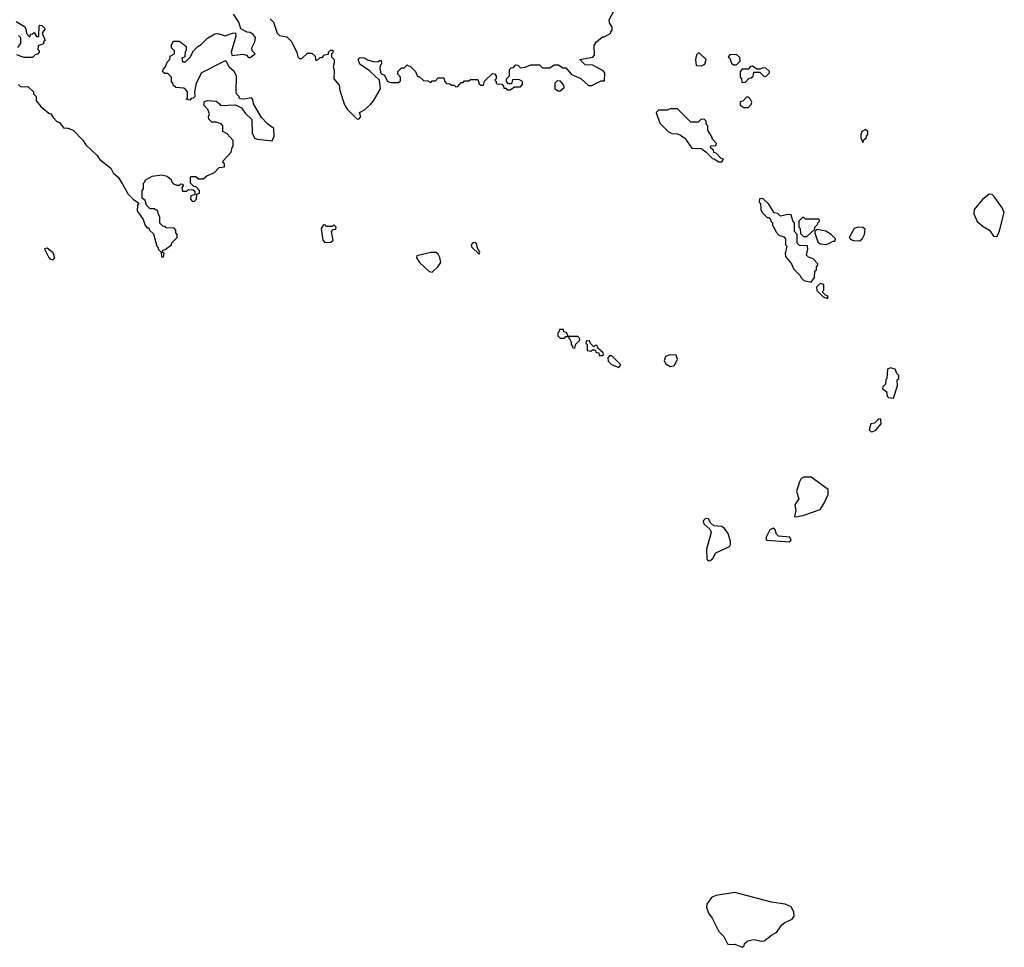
# Model space of a CAD drawing. Extents: x 1862350 to 2057294, y 212041 to 437318.
# Tile 275 of 301: x 1990767 to 1997469, y 366642 to 372957. Entities that reach past the tile are written whole.
import ezdxf

# ---------------------------------------------------------------- set-up
doc = ezdxf.new("R2010")
doc.units = 0

msp = doc.modelspace()

# ---------------------------------------------------------------- linework, layer by layer
at = {"layer": '0CON10XD'}
for points in [[(1992473, 372963), (1992495, 372940), (1992520, 372865), (1992535, 372850), (1992585, 372840), (1992615, 372810), (1992652.5, 372735), (1992660, 372705), (1992671.7, 372691.7), (1992688.3, 372691.7), (1992725, 372730), (1992755, 372730), (1992778.3, 372708.3), (1992780, 372685), (1992785, 372680), (1992797, 372683), (1992811.7, 372698.3), (1992825, 372700), (1992841.7, 372718.3), (1992868.3, 372721.7), (1992870, 372735), (1992881.7, 372748.3), (1992898.3, 372748.3), (1992900, 372735), (1992890, 372725), (1992890, 372705), (1992906.7, 372685), (1992908.3, 372661.7), (1992900, 372635), (1992906.4, 372613.6), (1992906.2, 372555), (1992940.7, 372510.7), (1992946.7, 372475), (1992978.3, 372378.3), (1992997.5, 372345), (1993016.4, 372326.4), (1993061.7, 372281.7), (1993075, 372280), (1993090, 372295), (1993080, 372325), (1993115, 372342.5), (1993155, 372380), (1993176.2, 372405), (1993223.3, 372485), (1993216.1, 372546.1), (1993148.8, 372608.8), (1993082.5, 372655), (1993070, 372685), (1993085, 372700), (1993115, 372697.5), (1993135, 372682.5), (1993175, 372672.5), (1993205, 372670), (1993215, 372680), (1993228.3, 372678.3), (1993230, 372655), (1993220, 372645), (1993217.5, 372625), (1993225, 372590), (1993250, 372580), (1993270, 372535), (1993295, 372530), (1993345, 372530), (1993358.3, 372541.7), (1993360, 372565), (1993340, 372585), (1993340, 372605), (1993365, 372630), (1993385, 372630), (1993405, 372650), (1993411.7, 372641.7), (1993425, 372640), (1993460, 372605), (1993475, 372570), (1993485, 372570), (1993515, 372542.5), (1993545, 372540), (1993565, 372530), (1993575, 372540), (1993598.3, 372541.7), (1993615, 372560), (1993655, 372560), (1993660, 372535), (1993671.7, 372521.7), (1993695, 372520), (1993705, 372510), (1993725, 372510), (1993735, 372500), (1993748.3, 372501.7), (1993771.7, 372528.3), (1993785, 372530), (1993795, 372540), (1993825, 372540), (1993835, 372550), (1993885, 372550), (1993895, 372520), (1993905, 372510), (1993925, 372510), (1993931.7, 372538.3), (1993985, 372590), (1993998.3, 372588.3), (1994010, 372575), (1994010, 372555), (1994000, 372545), (1994010, 372535), (1994010, 372525), (1994015, 372520), (1994048.3, 372518.3), (1994060, 372505), (1994061.7, 372491.7), (1994075, 372490), (1994085, 372480), (1994105, 372480), (1994135, 372500), (1994175, 372500), (1994190, 372515), (1994190, 372535), (1994165, 372550), (1994121.7, 372548.3), (1994115, 372520), (1994095, 372520), (1994080, 372535), (1994080, 372555), (1994100, 372575), (1994101.7, 372618.3), (1994111.7, 372628.3), (1994128.3, 372631.7), (1994145, 372650), (1994158.3, 372648.3), (1994175, 372630), (1994207, 372633), (1994245, 372650), (1994305, 372650), (1994325, 372630), (1994375, 372630), (1994405, 372650), (1994435, 372650), (1994465, 372630), (1994485, 372630), (1994523, 372583), (1994587, 372557), (1994638.3, 372508.3), (1994661.7, 372508.3), (1994725, 372540), (1994748.3, 372541.7), (1994750, 372595), (1994738.3, 372608.3), (1994667, 372647), (1994615, 372650), (1994580, 372685), (1994668.3, 372701.7), (1994680, 372715), (1994678.3, 372781.7), (1994692.5, 372805), (1994735, 372840), (1994745, 372840), (1994790, 372865), (1994790, 372875), (1994800, 372885), (1994800, 372905), (1994782.5, 372935), (1994780, 372955), (1994815.9, 373024.1)], [(1992217.5, 372775), (1992207.5, 372735), (1992213, 372713), (1992285, 372722.5), (1992310, 372715), (1992325, 372700), (1992335, 372700), (1992370, 372725), (1992350, 372745), (1992346.7, 372765), (1992366.7, 372805), (1992372.5, 372835), (1992356.4, 372856.4), (1992335, 372870), (1992315, 372872.5), (1992272.5, 372895), (1992259.5, 372939.5), (1992222, 372995)], [(1990743.6, 372943.6), (1990799.3, 372909.3), (1990810, 372895), (1990813, 372863), (1990831.7, 372841.7), (1990838.3, 372841.7), (1990841.7, 372858.3), (1990855, 372860), (1990865, 372870), (1990881.7, 372841.7), (1990898.3, 372841.7), (1990900, 372915), (1990905, 372920), (1990918.3, 372918.3), (1990940, 372895), (1990920, 372865), (1990940, 372815), (1990930, 372805), (1990928.3, 372791.7), (1990891.7, 372778.3), (1990890, 372755), (1990900, 372745), (1990900, 372735), (1990888.3, 372721.7), (1990871.7, 372718.3), (1990855, 372700), (1990795, 372700), (1990748.3, 372718.3)], [(1990755, 372767.5), (1990774, 372795), (1990774.2, 372834.2), (1990759.5, 372849.5)], [(1990760, 372515), (1990775, 372500), (1990821.7, 372501.7), (1990860, 372465), (1990861.7, 372451.7), (1990880, 372435), (1990880, 372405), (1990913.6, 372363.6), (1990965, 372320), (1990980, 372315), (1990995, 372290), (1991017, 372267), (1991040, 372255), (1991065, 372220), (1991095, 372217.5), (1991130, 372205), (1991197.7, 372137.7), (1991217.5, 372105), (1991295, 372032.5), (1991312.5, 372005), (1991387.5, 371945), (1991402.5, 371915), (1991437.5, 371885), (1991466.7, 371836.7), (1991505, 371770), (1991540, 371735), (1991578.3, 371708.3), (1991570, 371695), (1991567.5, 371655), (1991607, 371597), (1991620, 371555), (1991635, 371540), (1991645, 371540), (1991650, 371525), (1991678.3, 371498.3), (1991700, 371415), (1991710, 371405), (1991710, 371395), (1991730, 371375), (1991731.7, 371341.7), (1991745, 371340), (1991750, 371365), (1991740, 371375), (1991741.7, 371388.3), (1991758.3, 371391.7), (1991800, 371425), (1991801.7, 371438.3), (1991840, 371475), (1991840, 371495), (1991830, 371505), (1991830, 371525), (1991818.3, 371538.3), (1991765, 371540), (1991758.3, 371548.3), (1991741.7, 371551.7), (1991721.7, 371571.7), (1991720, 371615), (1991710, 371635), (1991708.3, 371658.3), (1991695, 371660), (1991685, 371670), (1991655, 371670), (1991630, 371695), (1991620, 371725), (1991601.7, 371741.7), (1991600, 371795), (1991610, 371805), (1991610, 371845), (1991620, 371855), (1991620, 371865), (1991668.3, 371891.7), (1991735, 371900), (1991771.7, 371891.7), (1991798.3, 371868.3), (1991800, 371855), (1991815, 371840), (1991835, 371830), (1991855, 371830), (1991865, 371840), (1991878.3, 371838.3), (1991880, 371825), (1991870, 371815), (1991875, 371790), (1991905, 371790), (1991915, 371800), (1991948.3, 371798.3), (1991960, 371785), (1991960, 371765), (1991931.7, 371758.3), (1991930, 371735), (1991941.7, 371721.7), (1991955, 371720), (1991970, 371735), (1991971.7, 371768.3), (1991990, 371775), (1991990, 371795), (1991968.3, 371818.3), (1991951.7, 371821.7), (1991930, 371845), (1991930, 371885), (1991935, 371890), (1991965, 371890), (1991983, 371873), (1992017, 371873), (1992040, 371895), (1992093, 371917), (1992125, 371950), (1992160, 371955), (1992160, 371975), (1992150, 371985), (1992153, 371997), (1992207.5, 372055), (1992213, 372087), (1992220, 372095), (1992220, 372135), (1992179.3, 372179.3), (1992150, 372195), (1992150, 372235), (1992138.3, 372248.3), (1992105, 372260), (1992075, 372260), (1992055, 372280), (1992052.5, 372295), (1992060, 372315), (1992047.5, 372345), (1992020, 372375), (1992025, 372400), (1992045, 372407.5), (1992105, 372402.5), (1992127.5, 372385), (1992133, 372373), (1992235, 372377.5), (1992276.1, 372356.1), (1992300.7, 372320.7), (1992347, 372277), (1992350, 372185), (1992358.3, 372168.3), (1992365, 372150), (1992385, 372142.5), (1992485, 372132.5), (1992499.2, 372165), (1992496, 372215), (1992455, 372245.8), (1992411.9, 372291.9), (1992357.8, 372385), (1992354.1, 372414.1), (1992345.8, 372425.8), (1992295, 372416.7), (1992268.3, 372418.3), (1992260, 372425), (1992260, 372435), (1992243, 372453), (1992240, 372465), (1992242.5, 372575), (1992227.5, 372605), (1992193.9, 372633.9), (1992175, 372672.5), (1992165, 372677.5), (1992004.1, 372595.9), (1991968, 372525), (1991956.7, 372465), (1991960, 372435), (1991948.3, 372421.7), (1991935, 372420), (1991925, 372410), (1991900, 372415), (1991910, 372425), (1991910, 372465), (1991898.3, 372478.3), (1991885, 372490), (1991830, 372495), (1991811.7, 372511.7), (1991810, 372525), (1991800, 372535), (1991800, 372565), (1991775, 372590), (1991755, 372590), (1991740, 372605), (1991743, 372617), (1991760, 372635), (1991771.7, 372668.3), (1991790, 372685), (1991791.7, 372708.3), (1991820, 372725), (1991820, 372745), (1991800, 372765), (1991800, 372785), (1991815, 372810), (1991855, 372810), (1991900, 372775), (1991900, 372745), (1991893, 372737), (1991890, 372705), (1991870, 372695), (1991875, 372670), (1991895, 372670), (1991928.3, 372701.7), (1991950, 372745), (1991980, 372775), (1992003, 372787), (1992045, 372830), (1992095, 372860), (1992115, 372863.8), (1992165, 372848), (1992215, 372866), (1992236.7, 372866.7), (1992237.5, 372845), (1992217.5, 372775)], [(1995405, 372642.5), (1995430, 372655), (1995440, 372685), (1995395, 372730), (1995385, 372730), (1995373, 372717), (1995366.7, 372685), (1995372.5, 372645), (1995405, 372642.5)], [(1995645, 372650), (1995670, 372675), (1995668.3, 372698.3), (1995645, 372720), (1995601.7, 372718.3), (1995590, 372705), (1995600, 372695), (1995611.7, 372661.7), (1995625, 372650), (1995645, 372650)], [(1995705, 372530), (1995731.7, 372558.3), (1995745, 372560), (1995758.3, 372571.7), (1995765, 372600), (1995805, 372600), (1995831.7, 372571.7), (1995845, 372570), (1995870, 372595), (1995870, 372605), (1995845, 372627.5), (1995825, 372630), (1995805, 372620), (1995785, 372620), (1995755, 372640), (1995741.7, 372638.3), (1995725, 372620), (1995685, 372620), (1995670, 372605), (1995670, 372565), (1995680, 372555), (1995681.7, 372531.7), (1995705, 372530)], [(1994433, 372473), (1994445, 372473.3), (1994472.5, 372495), (1994471.7, 372511.7), (1994448.3, 372538.3), (1994425, 372540), (1994410, 372525), (1994410, 372485), (1994433, 372473)], [(1995725, 372360), (1995745, 372380), (1995750, 372395), (1995738.3, 372418.3), (1995728.3, 372428.3), (1995715, 372430), (1995688.3, 372401.7), (1995671.7, 372398.3), (1995670, 372375), (1995695, 372360), (1995725, 372360)], [(1995545, 371990), (1995558.3, 372008.3), (1995541.7, 372011.7), (1995508.3, 372048.3), (1995491.7, 372051.7), (1995488.3, 372068.3), (1995470, 372085), (1995471.7, 372098.3), (1995505, 372100), (1995510, 372115), (1995480, 372145), (1995480, 372155), (1995450, 372205), (1995450, 372235), (1995440, 372245), (1995440, 372265), (1995428.3, 372278.3), (1995405, 372280), (1995385, 372260), (1995335, 372260), (1995245, 372350), (1995195, 372350), (1995175, 372340), (1995115, 372340), (1995100, 372325), (1995123, 372253), (1995180, 372195), (1995205, 372182.5), (1995245, 372180), (1995265, 372170), (1995295, 372150), (1995343, 372083), (1995405, 372080), (1995438.3, 372058.3), (1995481.7, 372011.7), (1995495, 372010), (1995525, 371990), (1995545, 371990)], [(1996505, 372120), (1996511.7, 372138.3), (1996530, 372155), (1996530, 372165), (1996540, 372175), (1996540, 372195), (1996525, 372210), (1996500, 372195), (1996492.5, 372175), (1996492.5, 372155), (1996505, 372120)], [(1997415, 371481.2), (1997422.5, 371485), (1997435, 371520), (1997468.8, 371645), (1997455, 371676.7), (1997405, 371746.7), (1997385, 371766.2), (1997365, 371768.8), (1997318.8, 371731.2), (1997263.3, 371665), (1997261.2, 371635), (1997284.1, 371584.1), (1997325, 371550), (1997367.5, 371525), (1997394.2, 371484.2), (1997415, 371481.2)], [(1996155, 371170), (1996177, 371203), (1996180, 371245), (1996190, 371255), (1996190, 371275), (1996200, 371285), (1996200, 371295), (1996168.3, 371328.3), (1996135, 371340), (1996123, 371353), (1996132.5, 371395), (1996128.3, 371418.3), (1996075, 371420), (1996060, 371435), (1996060, 371495), (1996040, 371515), (1996040, 371575), (1996028.3, 371588.3), (1996018.3, 371628.3), (1995995, 371630), (1995945, 371620), (1995928.3, 371638.3), (1995901.7, 371641.7), (1995865, 371700), (1995825, 371740), (1995801.7, 371738.3), (1995800, 371715), (1995810, 371705), (1995812.5, 371665), (1995820, 371645), (1995855, 371610), (1995865, 371610), (1995878.3, 371598.3), (1995880, 371585), (1995890, 371575), (1995890, 371555), (1995898.3, 371548.3), (1995915, 371510), (1995935, 371490), (1995968.3, 371478.3), (1995980, 371465), (1995980, 371425), (1995987.5, 371415), (1995977.5, 371365), (1995980, 371345), (1996020, 371295), (1996035, 371260), (1996080, 371215), (1996085, 371200), (1996105, 371182.5), (1996155, 371170)], [(1996125, 371480), (1996178.3, 371531.7), (1996180, 371545), (1996200, 371565), (1996200, 371575), (1996210, 371585), (1996208.3, 371598.3), (1996115, 371600), (1996105, 371610), (1996095, 371610), (1996070, 371585), (1996070, 371545), (1996080, 371535), (1996081.7, 371501.7), (1996101.7, 371481.7), (1996125, 371480)], [(1992845, 371440), (1992885, 371442.5), (1992900, 371455), (1992890, 371515), (1992901.7, 371528.3), (1992918.3, 371531.7), (1992920, 371545), (1992905, 371560), (1992895, 371550), (1992855, 371550), (1992848.3, 371558.3), (1992835, 371560), (1992820, 371535), (1992830, 371455), (1992845, 371440)], [(1996485, 371452.5), (1996503, 371467), (1996516.4, 371493.6), (1996521.7, 371531.7), (1996505, 371543.3), (1996475, 371543.8), (1996447.5, 371535), (1996412.5, 371475), (1996425, 371460), (1996443, 371453), (1996485, 371452.5)], [(1996255, 371427.5), (1996275, 371432.5), (1996305, 371450), (1996315, 371450), (1996320, 371465), (1996290, 371495), (1996255, 371517.5), (1996191.7, 371528.3), (1996180, 371515), (1996180, 371505), (1996200, 371445), (1996215, 371430), (1996255, 371427.5)], [(1993895, 371360), (1993900, 371375), (1993880, 371405), (1993878.3, 371428.3), (1993865, 371440), (1993851.7, 371438.3), (1993840, 371425), (1993841.7, 371411.7), (1993895, 371360)], [(1990995, 371322.5), (1991006.7, 371335), (1990995, 371370), (1990955, 371402.5), (1990935, 371397.5), (1990965, 371337.5), (1990975, 371327.5), (1990995, 371322.5)], [(1993575, 371237.5), (1993612.5, 371275), (1993632.5, 371305), (1993627, 371337), (1993615, 371360), (1993601.7, 371371.7), (1993565, 371372.5), (1993470, 371350), (1993467.5, 371335), (1993488.8, 371305), (1993555, 371243.3), (1993575, 371237.5)], [(1996265, 371060), (1996270, 371075), (1996251.7, 371081.7), (1996230, 371105), (1996240, 371115), (1996240, 371155), (1996215, 371160), (1996190, 371135), (1996193, 371113), (1996235, 371070), (1996265, 371060)], [(1994545, 370720), (1994551.7, 370748.3), (1994580, 370775), (1994578.3, 370788.3), (1994565, 370800), (1994500, 370800), (1994488.3, 370828.3), (1994471.7, 370831.7), (1994468.3, 370848.3), (1994441.7, 370848.3), (1994440, 370835), (1994430, 370825), (1994430, 370805), (1994445, 370790), (1994475, 370790), (1994485, 370800), (1994500, 370800), (1994520, 370765), (1994520, 370745), (1994530, 370735), (1994530, 370725), (1994545, 370720)], [(1994735, 370670), (1994740, 370675), (1994738.3, 370688.3), (1994701.7, 370721.7), (1994698.3, 370738.3), (1994685, 370740), (1994675, 370730), (1994651.7, 370751.7), (1994645, 370770), (1994621.7, 370768.3), (1994620, 370755), (1994630, 370745), (1994630, 370705), (1994655, 370700), (1994665, 370710), (1994685, 370710), (1994691.7, 370691.7), (1994708.3, 370688.3), (1994711.7, 370671.7), (1994735, 370670)], [(1995195, 370597.1), (1995225, 370602), (1995244, 370645), (1995235, 370672.5), (1995194.1, 370675.9), (1995162.5, 370665), (1995153.3, 370635), (1995164.3, 370614.3), (1995195, 370597.1)], [(1994845, 370590), (1994858.3, 370608.3), (1994798.3, 370668.3), (1994781.7, 370668.3), (1994770, 370655), (1994771.7, 370631.7), (1994795, 370610), (1994845, 370590)], [(1996715, 370380), (1996742.5, 370465), (1996740, 370505), (1996750, 370515), (1996750, 370535), (1996737.5, 370547.5), (1996725, 370577.5), (1996695, 370587.5), (1996673, 370577), (1996670, 370515), (1996663, 370507), (1996660, 370475), (1996643, 370457), (1996640, 370445), (1996666.7, 370426.7), (1996672.5, 370395), (1996680, 370385), (1996715, 370380)], [(1996561.7, 370151.7), (1996575, 370152.5), (1996595, 370162.5), (1996630, 370205), (1996628.3, 370238.3), (1996615, 370240), (1996585, 370210), (1996560, 370205), (1996550, 370165), (1996561.7, 370151.7)], [(1996055, 369572.5), (1996105, 369583.8), (1996215, 369623.3), (1996243.3, 369665), (1996270, 369725), (1996269.3, 369759.3), (1996155, 369842.5), (1996105, 369842.5), (1996087, 369833), (1996075, 369810), (1996053.3, 369745), (1996070, 369695), (1996043.3, 369655), (1996050, 369615), (1996040, 369575), (1996055, 369572.5)], [(1995465, 369272.5), (1995485, 369290), (1995505, 369327.5), (1995599.3, 369370.7), (1995606.1, 369383.9), (1995606.1, 369403.9), (1995589.1, 369459.1), (1995565, 369493.8), (1995545, 369506), (1995492.2, 369512.2), (1995470.6, 369530.6), (1995455, 369560), (1995435, 369562.5), (1995420, 369545), (1995422.5, 369525), (1995465.7, 369485.7), (1995474, 369465), (1995441.7, 369351.7), (1995443.3, 369285), (1995450, 369275), (1995465, 369272.5)], [(1996005, 369403.3), (1996017.5, 369415), (1996010, 369435), (1995931.9, 369441.9), (1995918, 369455), (1995910, 369485), (1995896.4, 369496.4), (1995872.5, 369485), (1995847.5, 369435), (1995848.3, 369418.3), (1995855, 369413.3), (1996005, 369403.3)], [(1995685, 366642.5), (1995697, 366653), (1995700.7, 366669.3), (1995724.1, 366685.9), (1995765, 366696.2), (1995816, 366684), (1995834.1, 366685.9), (1995883.9, 366726.1), (1995921.2, 366745), (1995955, 366795.8), (1995975, 366811.9), (1996025, 366834), (1996038, 366855), (1996036.2, 366885), (1996017.9, 366917.9), (1995976.6, 366936.6), (1995885, 366948.9), (1995635, 367014.5), (1995505, 366994.5), (1995475, 366981.1), (1995442.9, 366937.1), (1995440.9, 366915), (1995456.4, 366875), (1995480.5, 366840.5), (1995525, 366750), (1995560, 366715), (1995585, 366666.7), (1995595, 366662), (1995634.2, 366664.2), (1995685, 366642.5)]]:
    msp.add_lwpolyline(points, dxfattribs=at)

doc.saveas('drawing.dxf')
